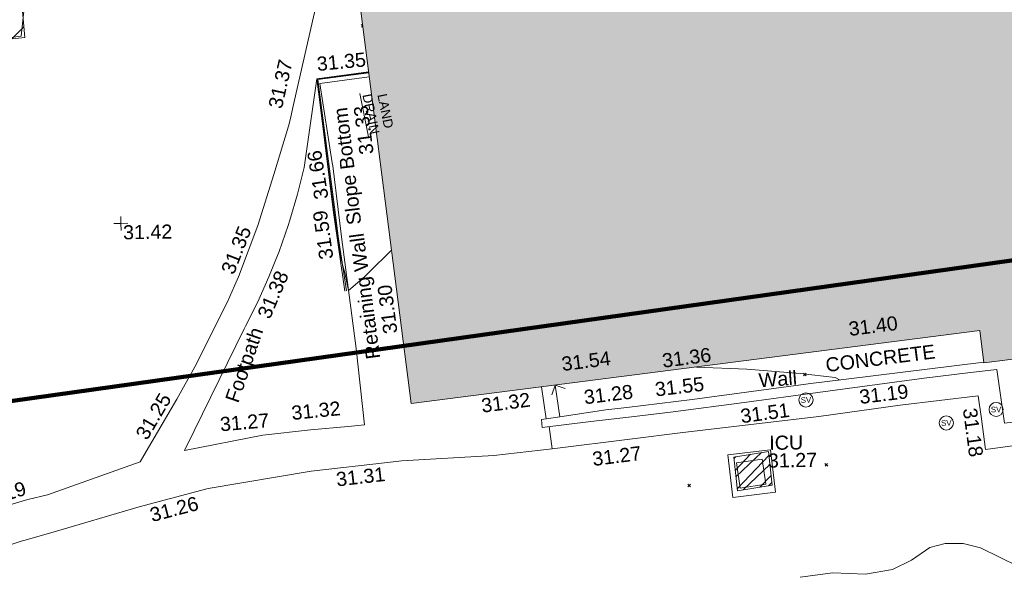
# Model space of a CAD drawing. Header units: millimetres. Extents: x -287732 to 520720, y -88450 to 287754.
# Tile 291 of 383: x 183318 to 209520, y 108528 to 123265. Entities that reach past the tile are written whole.
import ezdxf

# ---------------------------------------------------------------- set-up
doc = ezdxf.new("R2010")
doc.units = ezdxf.units.MM
for name, pattern in [('IMPORT-HIDDEN2 _3_', [4762.5, 3175, -1587.5]), ('IMPORT-UG_DRAINAGE_UNIDENTIFIED_QLB2 _2_', [2700, 1500, -300.0000000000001, 0, -250, 150, -300.0000000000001, 0, -200]), ('IMPORT-UG_ELEC_STREET LIGHTING_QLB2 _2_', [2700, 1500, -300.0000000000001, 0, -250, 150, -300.0000000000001, 0, -200])]:
    doc.linetypes.add(name, pattern=pattern)
for name, color, linetype, lineweight, true_color in [('00_TOPO_SERV_STOP_VALVE', 7, 'Continuous', 9, 0x666666), ('00_UAV_BUILDING_OUTLINE', 5, 'Continuous', 9, 0x0000ff), ('00_UAV_CONCRETE', 9, 'Continuous', 9, 0x808080), ('00_UAV_FENCE', 7, 'Continuous', 9, 0x264c2f), ('00_UAV_FOOTPATH', 7, 'Continuous', 9, 0xa50000), ('00_UAV_LEVEL_SPOT', 7, 'Continuous', 9, 0x666666), ('00_UAV_SERV_IC', 5, 'Continuous', 9, 0x0000ff), ('00_UAV_SLOPE_BOTTOM', 30, 'Continuous', 9, 0xff7f00), ('00_UAV_STEPS', 7, 'Continuous', 9, 0x666666), ('00_UAV_TREE_LINE', 7, 'Continuous', 9, 0x52a552), ('00_UAV_WALL', 7, 'Continuous', 9, 0x7c00a5), ('00_UAV_WALL_RETAINING', 7, 'Continuous', 9, 0x7c00a5), ('01_DTM_CONTOUR_MNR', 7, 'Continuous', 9, 0xa5a552), ('12333-PUM-2D-U-0001-C01 - Rev2_REVIT IMPORT_dwg', 7, 'Continuous', 9, 0x767676), ('A_RHA_Line', 7, 'Continuous', 9, 0x00a600), ('PUM-CHAMBER EXTENTS', 6, 'IMPORT-HIDDEN2 _3_', 9, 0xff00ff), ('PUM-UNABLE TO SURVEY', 190, 'Continuous', 9, 0x7f00ff), ('PUM-UNIDENTIFIED-QLB2', 150, 'IMPORT-UG_DRAINAGE_UNIDENTIFIED_QLB2 _2_', 9, 0x007fff)]:
    doc.layers.add(name, color=color, linetype=linetype, lineweight=lineweight, true_color=true_color)
for name, color, linetype, lineweight in [('00_UAV_SURVEY_TEXT', 7, 'Continuous', 9), ('A_RHA_Detail', 7, 'Continuous', 9), ('GEN-TEXT', 7, 'Continuous', 9)]:
    doc.layers.add(name, color=color, linetype=linetype, lineweight=lineweight)
doc.styles.add('Arial_1', font='arial.ttf', dxfattribs={"height": 250})
doc.styles.add('Swis721 Lt BT', font='swissl.ttf', dxfattribs={"height": 399.9999999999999})
doc.styles.add('Swis721 Lt BT_2', font='swissl.ttf', dxfattribs={"height": 375})

# ---------------------------------------------------------------- blocks, each defined once
blk = doc.blocks.new('12333-PUM-2D-U-0001-C01 - Rev2_REVIT IMPORT_dwg_MSL_Sluice_Valve_SYM-2077246-Site Location Plan Proposed')
at = {"layer": '00_TOPO_SERV_STOP_VALVE', "color": 254, "true_color": 0xcccccc}
blk.add_circle((0, 0), 500.0000000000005, dxfattribs=at)
at = {"layer": '00_TOPO_SERV_STOP_VALVE', "insert": (0, 198.9876086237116), "char_height": 399.9999999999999, "width": 785.1100955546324, "attachment_point": 2, "line_spacing_factor": 1.005061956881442, "style": 'Swis721 Lt BT'}
blk.add_mtext('SV', dxfattribs=at)
blk = doc.blocks.new('12333-PUM-2D-U-0001-C01 - Rev2_REVIT IMPORT_dwg_MSL_Node_Linework_1-V54-Site Location Plan Proposed')
at = {"layer": '00_UAV_STEPS', "color": 254, "true_color": 0xcccccc, "flags": 128}
blk.add_lwpolyline([(704.8438894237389, -256.5421955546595), (0, 0), (-256.5421955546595, -704.8438894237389)], dxfattribs=at)
blk = doc.blocks.new('12333-PUM-2D-U-0001-C01 - Rev2_REVIT IMPORT_dwg_UAV-2077255-Site Location Plan Proposed')
at = {"layer": '00_UAV_LEVEL_SPOT', "color": 254, "true_color": 0xcccccc, "flags": 128}
for points in [[(0, -500.0000000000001), (0, 0), (-500.0000000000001, 0)], [(500.0000000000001, 0), (0, 0), (0, 500.0000000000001)]]:
    blk.add_lwpolyline(points, dxfattribs=at)
blk = doc.blocks.new('12333-PUM-2D-U-0001-C01 - Rev2_REVIT IMPORT_dwg_MGS62954_T2_Galway_ITM_3d_Rev1-2077680-Site Location Plan Proposed')
at = {"layer": '00_UAV_CONCRETE', "color": 254, "true_color": 0xcccccc, "flags": 128}
for points in [[(534120767.858876, 725669987.8830876), (534121240.6985, 725667109.9365001), (534121465.4507757, 725665038.8321953), (534121519.6985, 725664538.9365002), (534119048.6985, 725664313.9365001), (534117047.5449939, 725664070.7991518), (534116192.6985, 725663966.9365002), (534112900.6985, 725663583.9365001), (534112804.5980598, 725664401.9342959), (534112732.6985001, 725665013.9365001), (534110645.6985, 725664797.9365001), (534108480.5900001, 725664540.9945)], [(534108480.5900001, 725664540.9945), (534104786.59, 725664170.9945002), (534103506.9597588, 725664030.423662), (534101372.1600716, 725663795.9101505)]]:
    blk.add_lwpolyline(points, dxfattribs=at)
blk.add_lwpolyline([(534106039.6985, 725663556.9365), (534107178.6985, 725663673.9365), (534107295.0158881, 725662541.5817565), (534106156.015888, 725662424.5817566)], close=True, dxfattribs=at)
at = {"layer": '00_UAV_FENCE', "color": 254, "true_color": 0xcccccc, "flags": 128}
for points in [[(534103927.8740001, 725684823.1450002), (534100482.874, 725684637.1450002), (534098958.6718799, 725684355.8735658), (534094998.8740001, 725683625.1450002), (534094044.7019209, 725683432.9441423), (534089691.874, 725682556.1450002), (534089143.3217632, 725682445.8489099), (534086881.874, 725681991.1450001), (534087594.2422836, 725679397.2431676), (534087851.8740001, 725678459.1450001), (534087428.874, 725675030.1450001), (534086861.7802981, 725674972.0155913)], [(534096202.9114999, 725666558.0795001), (534095863.9115, 725669537.0795), (534095660.9114999, 725671434.0795), (534095649.5509405, 725671516.024519), (534095355.9115001, 725673634.0795), (534096673.9365105, 725673788.4866518)]]:
    blk.add_lwpolyline(points, dxfattribs=at)
at = {"layer": '00_UAV_FOOTPATH', "color": 254, "true_color": 0xcccccc}
blk.add_line((534095278.4039112, 725673757.801265), (534096659.5740325, 725673918.1851776), dxfattribs=at)
at = {"layer": '00_UAV_FOOTPATH', "color": 254, "true_color": 0xcccccc, "flags": 128}
for points in [[(534086600.538703, 725662481.9281498), (534087394.8722914, 725662693.4504845), (534087915.9114999, 725662813.0795), (534090398.9114999, 725663647.0795), (534090565.3954781, 725663918.9144188), (534091406.7971022, 725665292.7543793), (534091896.9115, 725666153.0795001), (534092798.5427134, 725667859.2859209), (534092993.8881735, 725668284.1409107), (534093105.7524952, 725668527.4335636), (534093638.9314016, 725669876.9373418), (534094093.7153698, 725671231.8662322), (534094503.8164058, 725672508.8199693), (534094558.9114999, 725672710.0795001), (534094630.8545801, 725673003.4709997), (534095393.8740001, 725676115.1450002)], [(534095278.4039112, 725673757.801265), (534094901.9114999, 725671402.0795001), (534094712.8522214, 725670698.864267), (534094494.5111824, 725670004.1828538), (534094446.9115, 725669865.0795001), (534094193.8884539, 725669182.2658994), (534094084.9451817, 725668922.2451016), (534093912.4940861, 725668510.646748), (534093603.2220581, 725667851.4002935), (534093266.6149378, 725667205.6830785), (534093229.9114999, 725667139.0795001), (534091854.831687, 725664449.978771), (534091585.9114999, 725663924.0795001), (534093673.9115, 725664297.0795), (534094950.9115, 725664414.0795001), (534095952.2358031, 725664490.675935), (534096388.9114999, 725664524.0795), (534096202.9114999, 725666558.0795001)], [(534101301.9381893, 725664393.8166804), (534101372.1600716, 725663795.9101505), (534099812.9114999, 725663648.0795), (534097357.9114999, 725663552.0795), (534096985.2326614, 725663516.0063151), (534094946.5555001, 725663318.674), (534092198.5555, 725662900.6740001), (534092031.5345508, 725662860.0936937), (534090350.5555, 725662451.674), (534087987.5555, 725661797.6740001), (534087265.7226089, 725661607.1813766), (534087198.0406424, 725661586.2518075), (534086552.499891, 725661386.6286231)]]:
    blk.add_lwpolyline(points, dxfattribs=at)
at = {"layer": '00_UAV_SERV_IC', "color": 254, "true_color": 0xcccccc, "flags": 128}
blk.add_lwpolyline([(534106953.6985, 725663429.9365001), (534107040.6985, 725662758.9365002), (534106353.7545251, 725662669.8692485), (534106266.7545252, 725663340.8692486)], close=True, dxfattribs=at)
at = {"layer": '00_UAV_SLOPE_BOTTOM', "color": 254, "true_color": 0xcccccc, "flags": 128}
blk.add_lwpolyline([(534095923.1211047, 725668096.7712463), (534095658.692794, 725670188.3231393), (534095352.5491985, 725673061.8566995), (534095278.4039112, 725673757.801265)], dxfattribs=at)
at = {"layer": '00_UAV_STEPS', "color": 254, "true_color": 0xcccccc, "flags": 128}
blk.add_lwpolyline([(534101482.7415913, 725665497.6623904), (534101585.6441417, 725664649.1416359), (534101221.389595, 725664601.9156104), (534101117.4906825, 725665457.215454)], dxfattribs=at)
at = {"layer": '00_UAV_TREE_LINE', "color": 254, "true_color": 0xcccccc, "flags": 128}
blk.add_lwpolyline([(534114221.6985001, 725660197.9365003), (534112718.6985, 725660964.9365003), (534112264.6985001, 725661089.9365003), (534111782.6985001, 725661096.9365001), (534111367.6985002, 725660997.9365002), (534110876.6985001, 725660665.9365003), (534110372.6985001, 725660426.9365002), (534109648.6985002, 725660317.9365003), (534108775.6985, 725660365.9365003), (534107910.6985001, 725660265.9365002)], dxfattribs=at)
at = {"layer": '00_UAV_WALL', "color": 254, "true_color": 0xcccccc}
blk.add_line((534108500.5900001, 725665442.9944999), (534112893.882633, 725665902.5004872), dxfattribs=at)
at = {"layer": '00_UAV_WALL', "color": 254, "true_color": 0xcccccc, "flags": 128}
for points in [[(534120623.0830001, 725665578.0510001), (534120670.0830001, 725665029.0510001), (534118872.0830001, 725664854.0510001), (534116245.6849055, 725664563.6363298), (534115969.083, 725664533.0510001), (534113418.6985002, 725664273.9365002), (534113240.6985, 725665708.9365001), (534112532.5482023, 725665635.2392513), (534111299.6985, 725665506.9365001), (534108465.5900001, 725665177.9944999)], [(534108465.5900001, 725665177.9944999), (534106501.59, 725664943.9944999), (534104609.5900001, 725664732.9945), (534103497.2071908, 725664618.3731213), (534102406.59, 725664505.9944999), (534101116.59, 725664374.9944999), (534101098.5900001, 725664585.9945), (534101221.389595, 725664601.9156103), (534101585.6441417, 725664649.1416358), (534102818.5900001, 725664808.9945), (534103378.2477411, 725664866.8314704), (534105121.59, 725665046.9945), (534108346.5830648, 725665424.9457443), (534108500.5900001, 725665442.9945)]]:
    blk.add_lwpolyline(points, dxfattribs=at)
at = {"layer": '00_UAV_WALL_RETAINING', "color": 254, "true_color": 0xcccccc, "flags": 128}
blk.add_lwpolyline([(534096662.5324252, 725673891.4697917), (534095303.7110001, 725673740.103), (534095708.8972948, 725670130.4965833), (534095773.711, 725669553.1030003), (534095972.711, 725668098.1030002)], dxfattribs=at)
at = {"layer": '01_DTM_CONTOUR_MNR', "color": 254, "true_color": 0xcccccc, "flags": 128}
for points in [[(534097185.8433927, 725669165.7767746), (534096562.3424185, 725668570.9025285), (534096454.2608832, 725668469.5921983), (534096020.0000001, 725668110), (534095932.9232456, 725668585.3684212), (534095870.0000001, 725668830.0000001), (534095818.1875, 725669084.1875002), (534095718.7599956, 725669848.1236627), (534095507.943981, 725671689.4412993), (534095295.3125, 725673744.6875002), (534095998.7586208, 725673832.4827589), (534096661.2235546, 725673903.2893801)], [(534105250, 725665910.0000001), (534106585.2660309, 725665826.155769), (534108000.1754386, 725665689.9122808), (534108930.4476972, 725665571.1363916), (534109049.3443097, 725665500.390151)]]:
    blk.add_lwpolyline(points, dxfattribs=at)
at = {"xscale": 0.375, "yscale": 0.375, "zscale": 0.375}
for name, p in [('12333-PUM-2D-U-0001-C01 - Rev2_REVIT IMPORT_dwg_UAV-2077255-Site Location Plan Proposed', (534090000.0000001, 725670000.0000001)), ('12333-PUM-2D-U-0001-C01 - Rev2_REVIT IMPORT_dwg_MSL_Node_Linework_1-V54-Site Location Plan Proposed', (534101482.7415913, 725665497.6623902)), ('12333-PUM-2D-U-0001-C01 - Rev2_REVIT IMPORT_dwg_MSL_Sluice_Valve_SYM-2077246-Site Location Plan Proposed', (534108144.6985, 725664982.9365001)), ('12333-PUM-2D-U-0001-C01 - Rev2_REVIT IMPORT_dwg_MSL_Sluice_Valve_SYM-2077246-Site Location Plan Proposed', (534113199.59, 725664642.9944999)), ('12333-PUM-2D-U-0001-C01 - Rev2_REVIT IMPORT_dwg_MSL_Sluice_Valve_SYM-2077246-Site Location Plan Proposed', (534111868.6985, 725664305.9365002))]:
    blk.add_blockref(name, p, dxfattribs=at)
at = {"layer": '00_UAV_BUILDING_OUTLINE', "color": 251, "true_color": 0x666666, "char_height": 375, "width": 1495.902363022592, "attachment_point": 1, "line_spacing_factor": 1.005061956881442, "style": 'Swis721 Lt BT_2'}
for s, insert, rotation in [('31.33', (534096386.1867697, 725671699.9442543), 96.31904004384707), ('31.30', (534096936.5002449, 725666917.9937568), 96.31904005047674), ('31.40', (534109294.0357784, 725667037.5148299), 6.319040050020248), ('31.36', (534104316.3559518, 725666279.5437722), 6.319040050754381), ('31.32', (534099483.3257042, 725665166.6920004), 6.319040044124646)]:
    blk.add_mtext(s, dxfattribs=dict(at, insert=insert, rotation=rotation))
at = {"layer": '00_UAV_CONCRETE', "color": 251, "true_color": 0x666666, "char_height": 375, "width": 1495.902363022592, "attachment_point": 1, "line_spacing_factor": 1.005061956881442, "style": 'Swis721 Lt BT_2'}
for s, insert, rotation in [('31.18', (534112686.2652231, 725664714.533736), 276.68800161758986), ('31.27', (534102412.9511521, 725663695.0059327), 6.268959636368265)]:
    blk.add_mtext(s, dxfattribs=dict(at, insert=insert, rotation=rotation))
at = {"layer": '00_UAV_FENCE', "color": 251, "true_color": 0x666666, "insert": (534095164.6242737, 725670524.8746533), "char_height": 375, "width": 1495.902363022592, "attachment_point": 1, "rotation": 97.89296740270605, "line_spacing_factor": 1.005061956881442, "style": 'Swis721 Lt BT_2'}
blk.add_mtext('31.66', dxfattribs=at)
at = {"layer": '00_UAV_FOOTPATH', "color": 251, "true_color": 0x666666, "char_height": 375, "attachment_point": 1, "line_spacing_factor": 1.005061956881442, "style": 'Swis721 Lt BT_2'}
for s, insert, width, rotation in [('31.37', (534093969.7873473, 725673044.9152853), 1495.902363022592, 76.22224767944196), ('31.35', (534092631.2763493, 725668703.980201), 1495.902363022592, 67.60229928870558), ('31.38', (534093574.3606333, 725667511.6708105), 1495.902363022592, 65.93855583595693), ('Footpath', (534092683.0404301, 725665273.1682009), 2436.183848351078, 69.9832990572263), ('31.25', (534090273.6454436, 725664390.7557926), 1495.902363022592, 58.514815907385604), ('31.32', (534094433.7163756, 725665062.4548553), 1495.902363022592, 4.695809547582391), ('31.27', (534092529.722059, 725664793.8407031), 1495.902363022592, 3.915803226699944), ('31.31', (534095589.6174438, 725663271.5151628), 1495.902363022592, 5.52868109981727), ('31.19', (534086025.6608871, 725662818.2011244), 1495.902363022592, 16.603145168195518), ('31.26', (534090601.501744, 725662400.058581), 1495.902363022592, 13.656274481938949)]:
    blk.add_mtext(s, dxfattribs=dict(at, insert=insert, width=width, rotation=rotation))
at = {"layer": '00_UAV_LEVEL_SPOT', "insert": (534090051.8765643, 725669949.1441548), "char_height": 375, "width": 1495.902363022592, "attachment_point": 1, "line_spacing_factor": 1.005061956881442, "style": 'Swis721 Lt BT_2'}
blk.add_mtext('31.42', dxfattribs=at)
at = {"layer": '00_UAV_SERV_IC', "color": 251, "true_color": 0x666666, "char_height": 375, "attachment_point": 1, "line_spacing_factor": 1.005061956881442, "style": 'Swis721 Lt BT_2'}
for s, insert, width in [('ICU', (534107147.9553193, 725664044.8375195), 1021.012723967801), ('31.27', (534107103.1271688, 725663574.4585186), 1495.902363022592)]:
    blk.add_mtext(s, dxfattribs=dict(at, insert=insert, width=width))
at = {"layer": '00_UAV_SLOPE_BOTTOM', "color": 251, "true_color": 0x666666, "char_height": 375, "attachment_point": 1, "line_spacing_factor": 1.005061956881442, "style": 'Swis721 Lt BT_2'}
for s, insert, width, rotation in [('31.35', (534095270.3794178, 725674337.8358129), 1495.902363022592, 4.56475375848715), ('Slope Bottom', (534096024.9739106, 725669835.1364589), 3685.143599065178, 95.95050456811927)]:
    blk.add_mtext(s, dxfattribs=dict(at, insert=insert, width=width, rotation=rotation))
at = {"layer": '00_UAV_STEPS', "insert": (534101639.3602783, 725666239.5162345), "char_height": 375, "width": 1495.902363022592, "attachment_point": 1, "rotation": 5.991716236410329, "line_spacing_factor": 1.005061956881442, "style": 'Swis721 Lt BT_2'}
blk.add_mtext('31.54', dxfattribs=at)
at = {"layer": '00_UAV_SURVEY_TEXT', "color": 251, "true_color": 0x666666, "insert": (534108663.3176188, 725666088.0661628), "char_height": 375, "width": 3286.236302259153, "attachment_point": 1, "rotation": 6.183716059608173, "line_spacing_factor": 1.005061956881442, "style": 'Swis721 Lt BT_2'}
blk.add_mtext('CONCRETE', dxfattribs=at)
at = {"layer": '00_UAV_WALL', "color": 251, "true_color": 0x666666, "char_height": 375, "attachment_point": 1, "line_spacing_factor": 1.005061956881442, "style": 'Swis721 Lt BT_2'}
for s, insert, width, rotation in [('Wall', (534106886.632672, 725665711.5575011), 1130.237340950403, 3.3037679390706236), ('31.55', (534104114.9680312, 725665517.7182219), 1495.902363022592, 5.900199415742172), ('31.28', (534102219.2408227, 725665343.6582069), 1495.902363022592, 5.883069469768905), ('31.19', (534109547.6274301, 725665223.0093619), 1495.902363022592, 5.941387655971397), ('31.51', (534106375.077953, 725664766.477739), 1495.902363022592, 6.53672050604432)]:
    blk.add_mtext(s, dxfattribs=dict(at, insert=insert, width=width, rotation=rotation))
at = {"layer": '00_UAV_WALL_RETAINING', "color": 251, "true_color": 0x666666, "char_height": 375, "attachment_point": 1, "line_spacing_factor": 1.005061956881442, "style": 'Swis721 Lt BT_2'}
for s, insert, width, rotation in [('31.59', (534095266.5545195, 725668925.7443806), 1495.902363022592, 96.98228833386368), ('Retaining Wall', (534096465.1467407, 725666249.4194351), 3832.359387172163, 96.6124995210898)]:
    blk.add_mtext(s, dxfattribs=dict(at, insert=insert, width=width, rotation=rotation))
blk = doc.blocks.new('12333-PUM-2D-U-0001-C01 - Rev2_REVIT IMPORT_dwg-1620468-Site Location Plan Proposed')
at = {"layer": 'PUM-CHAMBER EXTENTS', "true_color": 0xfff4d4}
h = blk.add_hatch(dxfattribs=at)
h.set_pattern_fill('FP_14', style=0, pattern_type=2)
h.set_pattern_definition([(45, (-533641079.65, -725615854.3560001), (-618.7184335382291, 618.7184335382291), [])])
h.paths.add_polyline_path([(403919.3501528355, 57112.64382128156), (422583.3501528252, 59059.64382132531), (425379.3501529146, 57266.64382137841), (446445.3501529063, 59135.64382132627), (445962.3501528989, 65972.64382138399), (472441.3501528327, 70954.64382134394), (475862.3501529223, 83851.64382134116), (472404.350152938, 114549.6438213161), (470529.3501529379, 123488.6438213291), (451569.3501528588, 121705.6438213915), (448766.3501529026, 118521.6438213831), (443614.3501529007, 118196.6438213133), (441393.3501528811, 120608.6438213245), (437801.3501529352, 120123.6438213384), (427379.3501529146, 117955.6438213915), (414454.3501528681, 116426.6438212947), (403467.3501529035, 115261.6438213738), (398244.3501529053, 114380.6438213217), (392331.3501528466, 110751.6438213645), (389433.3501529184, 106835.6438212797), (388966.3501528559, 103227.6438213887), (391008.3501528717, 96414.64382130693), (397227.3501529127, 88458.64382130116), (396038.3501528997, 85269.64382128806), (397110.6486418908, 81772.81873260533), (398121.3501528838, 78636.6438213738), (399845.3501529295, 78913.64382137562), (400589.3501528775, 74987.64382128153), (403820.5567114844, 57642.95396067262)])
at = {"layer": 'PUM-CHAMBER EXTENTS', "true_color": 0xffaaff}
h = blk.add_hatch(dxfattribs=at)
h.set_pattern_fill('FP_3', color=211, style=0, pattern_type=2)
h.set_pattern_definition([(45, (-533641079.65, -725615854.3560001), (-265.1650429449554, 265.1650429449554), []), (45, (-533640902.873, -725615854.3560001), (-265.1650429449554, 265.1650429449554), [])])
h.paths.add_polyline_path([(465205.3501529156, 46743.64382133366), (466129.3501529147, 46876.64382136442), (466040.3501528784, 47776.64382138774), (465116.3501528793, 47643.64382135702)])
at = {"layer": 'GEN-TEXT', "color": 253, "true_color": 0xaaaaaa}
for p, q in [((455444.2840545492, 59288.70991968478), (455407.9948138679, 59324.99916036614)), ((455407.9948138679, 59254.28848224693), (455444.0978398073, 59290.3915081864)), ((467013.9948137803, 49773.28848221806), (467084.7054918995, 49843.99916033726)), ((467084.7054918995, 49773.28848221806), (467013.9948137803, 49843.99916033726)), ((467541.9948138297, 47359.28848222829), (467612.7054919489, 47429.99916034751)), ((467612.7054919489, 47359.28848222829), (467541.9948138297, 47429.99916034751)), ((463878.994813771, 46873.28848231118), (463949.7054918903, 46943.9991604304)), ((463949.7054918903, 46873.28848231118), (463878.994813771, 46943.9991604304))]:
    blk.add_line(p, q, dxfattribs=at)
at = {"layer": 'PUM-CHAMBER EXTENTS', "color": 211, "linetype": 'Continuous', "true_color": 0xffaaff, "flags": 128}
blk.add_lwpolyline([(465205.3501529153, 46743.64382133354), (466129.3501529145, 46876.64382136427), (466040.3501528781, 47776.64382138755), (465116.350152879, 47643.64382135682)], close=True, dxfattribs=at)
at = {"layer": 'PUM-UNABLE TO SURVEY', "color": 7, "true_color": 0xfff4d4, "flags": 128}
blk.add_lwpolyline([(472441.3501528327, 70954.64382134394), (445962.3501528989, 65972.64382138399), (446445.3501529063, 59135.64382132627), (425379.3501529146, 57266.64382137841), (422583.3501528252, 59059.64382132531), (403919.3501528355, 57112.64382128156), (400589.3501528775, 74987.6438212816), (400192.1137844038, 77083.81315296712)], dxfattribs=at)
at = {"layer": 'PUM-UNIDENTIFIED-QLB2', "color": 141, "true_color": 0xaad4ff}
blk.add_line((455550.3501528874, 56331.64382132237), (455335.3501529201, 57490.64382130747), dxfattribs=at)
blk.add_blockref('12333-PUM-2D-U-0001-C01 - Rev2_REVIT IMPORT_dwg_MGS62954_T2_Galway_ITM_3d_Rev1-2077680-Site Location Plan Proposed', (-533641079.6498471, -725615854.3561786))
at = {"layer": 'PUM-UNIDENTIFIED-QLB2', "insert": (456134.1468232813, 57037.72418796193), "char_height": 250, "width": 1294.698577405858, "attachment_point": 2, "rotation": 280.5091783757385, "line_spacing_factor": 0.9417779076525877, "style": 'Arial_1'}
blk.add_mtext('LAND\\PDRAIN', dxfattribs=at)

msp = doc.modelspace()

# ---------------------------------------------------------------- hatches: boundary and pattern name
at = {"layer": 'A_RHA_Detail', "true_color": 0xc0c0c0}
h = msp.add_hatch(color=9, dxfattribs=at)
h.paths.add_polyline_path([(-80880.60083809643, -68502.79057078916), (-80400.865924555, -68483.41509113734), (-80400.865924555, -62984.64684185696), (-24474.85765177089, -63009.32043784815), (-24456.14471271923, -50840.30023858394), (-36622.55041039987, -50831.65104353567), (-36622.55041039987, -44228.57792613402), (-50959.0526582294, -44218.38599194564), (-50959.0526582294, -42573.78171514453), (-54563.9325804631, -42571.21897729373), (-54565.69773352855, -45054.17447474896), (-92408.82109321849, -45027.27149621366), (-92411.78875845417, -49201.74309222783), (-100061.9988811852, -49201.74309222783), (-100052.2214449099, -64852.82557838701), (-86120.90825229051, -64852.82557838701), (-86092.1662649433, -62957.90041523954), (-84861.10047608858, -62957.90041523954), (-84854.79052929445, -68240.109737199), (-80870.60226892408, -68240.10973722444)])
h.paths.add_polyline_path([(-137238.9269902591, -68461.9384092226), (-132719.7426408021, -68433.0633692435), (-132847.0731201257, -62850.04282283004), (-130454.6837966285, -62916.63108078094), (-130498.2830220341, -61355.85393642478), (-117581.136331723, -61423.42893438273), (-117492.3908565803, -49183.91309190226), (-125136.5200282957, -49178.47881952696), (-125133.572703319, -45032.61887136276), (-163007.1824077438, -45005.6942194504), (-163007.1824076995, -44090.2963411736), (-163123.8521269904, -44090.21339942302), (-163122.6389897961, -42383.75184302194), (-166563.8543419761, -42383.75184298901), (-166565.034908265, -44044.39824208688), (-193158.4656786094, -44025.49275805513), (-193195.152889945, -62863.65652504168), (-137269.7106414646, -62916.63108078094), (-137254.3708868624, -65679.90523788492)])
h.paths.add_polyline_path([(120310.9497607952, -32334.28230164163), (120312.4652266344, -31610.73011961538), (133451.2244789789, -31638.24899384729), (133469.2230092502, -19717.98315780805), (121295.7536929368, -19692.48606430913), (121319.8434528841, -8190.941560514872), (112277.0825930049, -8172.001674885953), (112263.1770823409, -14811.1234547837), (78285.85310969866, -14739.95861438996), (78292.82277619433, -8167.077575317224), (75241.99098605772, -8160.673431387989), (69355.76844233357, -8152.931592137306), (69353.6659720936, -9156.74635762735), (68372.60878945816, -9154.691552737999), (68372.60878945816, -13705.52853215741), (69333.7233474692, -13707.54156770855), (69325.07112547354, -16249.53369228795), (66623.4489111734, -16249.53369228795), (66619.79243935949, -17995.29925530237), (65989.07757494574, -17995.2992552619), (65985.44262772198, -19730.78799483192), (57152.23993377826, -19712.28702421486), (57127.42535098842, -31559.89463417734), (70277.87165424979, -31587.43801817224), (70277.87165431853, -32271.7414715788), (78263.96947909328, -32285.12944888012), (78266.62661740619, -31019.79372153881), (112335.8856506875, -31091.15111860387), (112335.8856506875, -32317.57330553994), (119781.4233959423, -32333.17321913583)])
h.paths.add_polyline_path([(7503.717409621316, -1791.439263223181), (15482.43097392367, -674.0213231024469), (15484.0826588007, 148.1327206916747), (56188.28042539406, 205.5276654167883), (56155.84326007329, 14338.3166313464), (18016.62665935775, 14236.48149539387), (17967.9025208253, 34313.18372071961), (21727.10644863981, 34324.0692624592), (21708.90974962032, 40608.10218321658), (18009.66447159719, 40608.10218321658), (17995.54603706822, 45483.75063442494), (9770.084204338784, 45420.6329473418), (3966.213879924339, 45446.76585222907), (3984.771235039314, 14176.56786832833), (1023.062455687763, 14176.56786837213), (-276.5134647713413, 14190.52623461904), (-231.6790044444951, 5968.135265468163), (-226.4491536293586, 193.7444677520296), (553.0869992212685, 183.4716499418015), (7477.609307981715, 143.2867586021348), (7488.638446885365, -674.0213231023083)])
h.paths.add_polyline_path([(77755.59663317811, 53.47451145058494), (77729.51881611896, 1699.844979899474), (94464.47132486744, 1659.976083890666), (94606.37913471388, 17991.390236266), (88810.4190114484, 18015.03260816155), (88799.89418497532, 14436.74271609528), (69413.88950349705, 14457.8773889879), (69377.35724448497, 99.62816357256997), (75241.99098605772, 67.32134432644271)])
h.paths.add_polyline_path([(61252.12079701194, 46453.95617366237), (105774.7348988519, 46472.68783506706), (105768.2642198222, 61852.61234306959), (92285.13876309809, 61852.61234306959), (92308.59670399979, 65784.30757140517), (96107.4668000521, 65767.60445243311), (96059.68081117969, 75209.20847378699), (101084.8427276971, 75071.88872764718), (104988.0046543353, 74765.36560406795), (108403.6894220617, 74363.8408943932), (112009.2703903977, 73787.25420861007), (115645.3524815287, 73049.69667206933), (116890.8108051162, 72761.69136252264), (120208.9929833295, 71893.18353872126), (120865.241739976, 71703.68484519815), (124135.6329506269, 70669.67317906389), (127435.6253142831, 69480.50055823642), (127820.4368670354, 69394.93141813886), (128274.3081769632, 69331.69585753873), (128731.8791144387, 69306.66104516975), (129189.9401488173, 69320.00258290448), (129645.2782985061, 69371.62688826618), (130094.6997111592, 69461.17185603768), (130535.0520071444, 69588.00939074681), (130963.246434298, 69751.24981927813), (131376.2795165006, 69949.74812590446), (131771.2541232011, 70182.11198903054), (132162.5575600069, 70460.5404660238), (132496.0921583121, 70741.69081113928), (132820.871367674, 71064.98072578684), (133117.4593294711, 71414.31364272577), (133383.77568926, 71787.23923950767), (133616.5473239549, 72178.5372844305), (133817.1647262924, 72590.54524898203), (133982.6025969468, 73017.89547513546), (134111.7005086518, 73457.59040801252), (134203.5529320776, 73906.54590458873), (134257.5155883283, 74361.61286216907), (134272.5462649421, 74819.5993153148), (134250.5259875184, 75277.29281745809), (134189.6227572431, 75731.48297747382), (134090.9274700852, 76178.98397757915), (133955.1324028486, 76616.65691993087), (133783.1900598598, 77041.43184345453), (133576.3064937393, 77450.32925647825), (133335.932843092, 77840.48103920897), (133063.7551572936, 78209.15055532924), (132761.6825665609, 78553.75185442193), (132431.8338935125, 78871.8678050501), (132076.5227905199, 79161.26705197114), (131698.2415080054, 79419.91966861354), (131299.6434187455, 79646.01139197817), (131093.5942456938, 79746.34209763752), (132146.0467355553, 83110.22226145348), (122787.7632953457, 86282.54285518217), (121604.3555412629, 82800.3591886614), (117095.9864227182, 83870.84033785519), (116841.9598400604, 83526.35449572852), (116120.5435466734, 91221.93611972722), (110237.7341284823, 91274.27491021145), (110194.3680786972, 90435.39030214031), (104988.0046543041, 90486.49901390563), (104973.2761846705, 94309.82427956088), (103746.1314668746, 94309.8242795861), (103839.9937121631, 122852.1474271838), (96365.09202306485, 122931.9599470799), (96350.3400238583, 123952.4168585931), (104555.5505249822, 123902.1925226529), (104607.3234458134, 120248.5396156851), (125502.5015002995, 120134.1933400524), (125662.0200253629, 137657.3796882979), (114479.5865733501, 137699.2256881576), (114382.306264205, 129149.9458158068), (104644.159003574, 129187.9975073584), (104577.9931702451, 126217.3903144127), (101184.4926406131, 126159.1566967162), (101264.6166812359, 135959.2655565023), (89967.23178808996, 135988.8856164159), (89927.63362986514, 125823.6463181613), (93630.53562302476, 125840.7948842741), (93580.65688892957, 122931.9599470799), (88697.38835376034, 122904.7310126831), (88679.3898954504, 95739.09143775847), (86378.25848996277, 95739.09143775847), (86378.18187189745, 96178.1008337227), (83279.50743284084, 96200.92083327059), (83273.62493422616, 95735.74732133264), (70169.67509619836, 95733.22421950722), (70166.26842742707, 96272.07409347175), (66674.99731294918, 96257.14073655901), (66654.74538556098, 95755.71092136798), (65784.77231079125, 95755.71092136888), (65887.65094984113, 117470.630565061), (53473.3427162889, 117487.9046429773), (53434.44066309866, 98570.46349063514), (40649.41626916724, 98570.46349063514), (40610.16711559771, 94406.01479078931), (38853.82372868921, 94410.36303440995), (38848.65589191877, 89463.65332729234), (40612.46601912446, 89518.45976927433), (40665.38257362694, 86257.73741128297), (38372.19584460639, 86305.72309285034), (38369.79374539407, 76901.0507917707), (50937.9512507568, 76944.40198294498), (50922.88567286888, 74598.78180889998), (56484.9061132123, 74588.85093771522), (56484.9061132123, 75194.85181995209), (92465.4037153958, 75233.0258166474), (92645.92783662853, 71766.64845094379), (89810.55521366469, 69362.83965827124), (85313.16173974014, 69360.94750420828), (85313.16173974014, 66907.4050808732), (75210.14498263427, 66903.15451589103), (75210.14498263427, 63815.70944550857), (70819.40014309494, 63815.70999200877), (70819.21601505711, 64253.35708059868), (69456.83415683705, 64253.35708059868), (69455.7195737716, 66901.99623166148), (61303.32856759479, 66898.5668068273), (61304.56054988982, 63970.32021231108), (70500.41048208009, 63970.32021219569), (70500.4088543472, 61852.59006207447), (61245.6438848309, 61848.69637488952), (61252.03558504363, 46656.49344428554)])
h.paths.add_polyline_path([(-17153.16561239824, 48569.32684293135), (-17153.16561224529, 60770.38083685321), (-29362.88357759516, 60774.70428694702), (-29362.88357759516, 67399.20394580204), (-43507.24466814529, 67405.01911303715), (-43488.5313307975, 69093.07334175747), (-45766.41866231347, 69109.32868388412), (-45794.3462003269, 67405.01911303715), (-47272.11273194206, 67404.2124544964), (-47272.44887633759, 66454.91798908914), (-86004.56386332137, 66468.63299519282), (-86006.66970787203, 60521.58362721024), (-92662.87722510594, 60521.58362721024), (-92665.2138765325, 50184.35611932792), (-79752.0168396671, 50179.78309939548), (-79752.016597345, 48591.4932381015), (-17157.7163123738, 48569.32845417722)])
h.paths.add_polyline_path([(-201056.4185878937, 48628.75479108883), (-138377.9751621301, 48634.64535779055), (-138377.9751621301, 50133.28201003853), (-125467.710581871, 50134.49626164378), (-125468.6909603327, 60566.1903686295), (-132186.8595614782, 60565.86652591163), (-132187.4203588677, 66533.0197876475), (-170643.3098734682, 66805.61809689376), (-170643.3098732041, 67738.78475848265), (-200340.0100486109, 67488.93693764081), (-200348.7171487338, 60827.78025104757), (-201057.5650552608, 60827.71357558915), (-201056.6510294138, 51102.04313372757)])
h.paths.add_polyline_path([(-240051.5126725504, 54769.19491160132), (-239444.490259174, 54811.10754483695), (-239186.5396223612, 54841.92927608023), (-238764.8191577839, 54940.98166103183), (-238382.4735933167, 55122.46891388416), (-237990.3402229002, 55354.87497234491), (-237269.2031023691, 55936.21515020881), (-237032.4836384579, 56225.56611516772), (-236793.0039602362, 56569.31473944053), (-236554.5880578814, 57004.26389721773), (-236432.7219585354, 57267.46508908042), (-236300.081527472, 57753.26238983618), (-236250.7285154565, 58017.17885684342), (-236235.6490609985, 58516.21786804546), (-236233.2538429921, 58987.85640053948), (-236213.7029795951, 59823.48083769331), (-236363.8287855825, 59820.86038205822), (-236634.0279869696, 60698.06075827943), (-236391.9547756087, 61432.19726339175), (-236225.4740089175, 61435.10319600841), (-236201.6036569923, 62637.68779596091), (-232563.5271750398, 62639.28734435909), (-232563.5271750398, 63049.03842404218), (-232732.1945866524, 63049.15302218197), (-232860.1521277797, 63457.95890274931), (-232731.606808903, 63914.24862697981), (-232560.8209656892, 63914.24862697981), (-232515.1276847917, 70598.00033009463), (-240628.6947849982, 70598.85496273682), (-240629.7923196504, 72350.98321577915), (-246412.6011212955, 72347.36085933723), (-246412.6011212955, 70616.45923936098), (-254449.5805725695, 70618.60952619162), (-254454.637144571, 70754.06491720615), (-254469.7140363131, 73191.66276250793), (-263883.2532625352, 73267.83063688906), (-263902.4181505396, 68260.74348553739), (-263714.8217520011, 68259.82096572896), (-263552.9672900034, 67819.65434396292), (-263719.0883117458, 67392.2068408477), (-263913.6298699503, 67392.20684284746), (-263956.7001913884, 58633.76423459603), (-260181.1963171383, 58611.22607638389), (-260192.3146983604, 56354.25111579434), (-257184.684388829, 56339.46086021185), (-257213.4419957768, 57092.93866021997), (-257338.5163846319, 57093.27331223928), (-257471.0109294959, 57531.74572308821), (-257338.5163845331, 58062.22513696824), (-257203.4956297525, 58064.06881289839), (-257173.5751889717, 58598.54056692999), (-256478.2273617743, 58575.27357994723), (-256478.2273617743, 58788.51859473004), (-256013.0091299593, 58911.92701534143), (-255397.0786664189, 58780.99767617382), (-255397.0786664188, 58595.982422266), (-243809.885361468, 58585.92793201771), (-243805.3570672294, 58352.04527760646), (-243740.939469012, 57884.52572680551), (-243619.0830608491, 57421.84877545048), (-243424.3877545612, 56943.65915412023), (-243247.1437899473, 56608.24157713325), (-243003.0710579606, 56249.99021479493), (-242732.2093200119, 55932.75703082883), (-242371.7230178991, 55603.12658811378), (-242141.255125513, 55424.88676767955), (-241804.9643037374, 55216.88439822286), (-241529.4640827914, 55077.02869055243), (-241100.6275144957, 54917.18295003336), (-240836.2134980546, 54840.82833176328), (-240453.4486195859, 54788.60784130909), (-240218.9578693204, 54777.28227442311)])
h.paths.add_polyline_path([(40276.69022552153, 59895.36417752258), (40328.62676029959, 69196.9439153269), (36588.99968785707, 69217.8245910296), (36619.46637569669, 74674.25962428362), (32264.36460078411, 74687.02318924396), (32233.48293867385, 69156.26826306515), (11916.69390495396, 69269.70959686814), (11966.66200111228, 78218.75165974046), (29087.509017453, 78123.15526808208), (29143.44567205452, 88141.1370047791), (15719.348796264, 88216.09212953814), (15732.60379610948, 90589.9978889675), (4594.294101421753, 90652.19003489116), (4525.129359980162, 78265.12250449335), (10096.76365553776, 78234.01258731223), (10077.43887221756, 74773.03821910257), (4547.641142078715, 74803.91453678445), (4465.579974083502, 60107.1600234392), (19125.89094760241, 60025.30234268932), (19139.86249374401, 62527.53804644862), (31738.59196305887, 62457.19146404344), (31724.55430858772, 59943.11609815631), (38369.79364225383, 59906.01157293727)])
h.paths.add_polyline_path([(-246083.0241259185, 72334.29150213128), (-246083.0594797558, 72334.30275087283), (-246208.2905500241, 72334.29150213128)])
h.paths.add_polyline_path([(-114575.3004830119, 112178.0758695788), (-114575.3246435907, 112178.0758695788), (-114707.2752166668, 115801.5811617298)])
h.paths.add_polyline_path([(-154699.9178765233, 101760.4080976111), (-114382.050333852, 101776.0542914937), (-114382.050333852, 106926.9360164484), (-113755.641395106, 106927.1792101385), (-113757.5507412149, 111847.2721531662), (-114431.6837526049, 111847.2721531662), (-114431.8097758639, 112178.0758695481), (-114575.3004830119, 112178.0758695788), (-114578.9984943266, 121707.2390833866), (-123056.9849702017, 121707.2390833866), (-123068.8201032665, 156452.7036899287), (-119381.2340625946, 156454.1348067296), (-119381.2340625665, 160165.8597952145), (-115501.031452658, 160167.3662801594), (-115503.3750945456, 166206.5793118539), (-132411.7987151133, 166599.6604729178), (-132411.8243278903, 166665.6603411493), (-135275.0124468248, 166664.5490317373), (-135275.0124468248, 166628.1883101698), (-135911.3205076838, 166628.1944502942), (-135911.3479256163, 166352.1604668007), (-152521.1633846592, 166345.7146753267), (-152518.3680955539, 159142.6836790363), (-150699.3133726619, 159117.9265656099), (-150758.5477087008, 122560.691203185), (-151059.2005266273, 122560.691203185), (-151061.0981347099, 121302.4374932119), (-154138.3148337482, 121372.6012653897), (-154138.3148337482, 121865.1834517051), (-154704.3888425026, 121867.2611370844), (-154688.5451973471, 119352.3937021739), (-154745.5933227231, 119352.3715636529), (-154745.5763474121, 118722.1532660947), (-160794.1544526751, 118748.7442832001), (-160794.1544526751, 119410.5425977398), (-163852.1622693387, 119422.408321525), (-163855.0715294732, 118762.2003111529), (-167568.6765459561, 118778.5256058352), (-166634.6619849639, 124395.1277019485), (-166930.050559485, 124500.0918161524), (-167568.6765459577, 124707.6250903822), (-168028.2173235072, 124841.3808647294), (-168630.5006276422, 124991.3056740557), (-169238.2056069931, 125117.4693074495), (-169850.3952285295, 125219.6772876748), (-170466.1255403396, 125297.7720169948), (-171089.11025998, 125351.8553033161), (-171704.4065937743, 125381.1774255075), (-172325.0479971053, 125386.3595015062), (-172782.2248668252, 125374.5832362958), (-173401.7764235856, 125337.4554476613), (-174109.844898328, 125263.4341236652), (-174634.1213722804, 125190.4100126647), (-175245.0145766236, 125080.719099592), (-176047.1958093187, 124895.7675260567), (-176665.4852587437, 124724.7228134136), (-177045.3001228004, 124609.1129151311), (-177631.5127792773, 124405.2077276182), (-176665.4852586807, 118818.5158794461), (-177558.9402083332, 118822.4435768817), (-177662.2853368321, 125263.4341236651), (-176365.3912351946, 126542.9270807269), (-159462.2970490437, 126319.910391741), (-157057.7396790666, 128609.0850976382), (-157060.6673204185, 136153.1661957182), (-158638.8016610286, 137740.2441626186), (-159352.3735831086, 137740.2441626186), (-161634.4140634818, 140201.1078539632), (-168727.9404945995, 140256.8191146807), (-171035.0401161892, 137942.8847305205), (-174184.1459014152, 137942.8847305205), (-176460.1167434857, 140292.2858551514), (-177341.6856934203, 140292.2858551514), (-177341.7113613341, 140358.4281613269), (-183428.5803825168, 140356.0660244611), (-185921.6385985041, 137917.4639994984), (-185921.6385985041, 131757.3091155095), (-186906.8767412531, 131756.9267733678), (-187725.3914540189, 130809.9989183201), (-187724.058890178, 127376.1828148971), (-186481.0281350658, 126304.5577463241), (-186479.4846754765, 122327.2959175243), (-185176.2828158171, 121059.4673825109), (-180304.1129154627, 121059.4673824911), (-180304.1136492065, 118802.0484409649), (-193555.3706955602, 118802.0484409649), (-193555.368699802, 133117.8341649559), (-192593.6442938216, 133118.2073819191), (-192593.6442938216, 134200.8158367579), (-192224.6284783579, 134200.9592041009), (-192225.5653014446, 136615.0101267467), (-192595.0012460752, 136615.0101267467), (-192595.4357332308, 137734.4745165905), (-193589.2709668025, 137734.4746851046), (-193589.2685988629, 147474.570583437), (-193163.2062206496, 147492.8644732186), (-192765.7252967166, 147531.087133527), (-192359.9383250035, 147589.5931622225), (-192199.8207947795, 147616.5827294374), (-191882.7548926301, 147682.9245600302), (-191568.5380070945, 147761.6632019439), (-191257.654638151, 147852.677242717), (-190828.6072909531, 148002.2045655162), (-190647.7999969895, 148070.9514233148), (-190349.7690789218, 148197.8750094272), (-190056.9509284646, 148336.4013817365), (-189769.797051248, 148486.3169427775), (-189405.3590254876, 148698.0567944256), (-189132.906026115, 148873.2749095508), (-188867.542109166, 149059.0543929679), (-188609.6764469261, 149255.1087866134), (-188354.9814055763, 149465.3525772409), (-188079.6339208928, 149713.879248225), (-187884.9836199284, 149901.8220103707), (-187545.928247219, 150265.8040604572), (-187446.29984479, 150378.3960832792), (-187241.3270201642, 150629.2310214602), (-187046.3599558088, 150887.9197697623), (-186861.6992771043, 151154.0634500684), (-186546.1373636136, 151669.829875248), (-186524.4196769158, 151707.0632450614), (-163675.2898318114, 151669.829875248), (-163687.5843045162, 148134.07679455), (-157303.6541541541, 148136.492106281), (-157303.6541541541, 155759.91501608), (-157557.4317586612, 155765.0384228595), (-157555.9168973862, 166678.0466575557), (-187009.2021991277, 166699.7464767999), (-187013.0952111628, 162054.4009359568), (-188707.17754695, 162044.5925187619), (-188705.9961892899, 155021.5333641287), (-188737.9999316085, 154650.5326604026), (-188799.0133969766, 154283.1866125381), (-188857.2045401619, 154035.4341107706), (-188966.1106131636, 153679.3368924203), (-189102.6200311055, 153332.8820747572), (-189265.8911675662, 152998.2056672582), (-189454.9174011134, 152677.371060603), (-189645.2484685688, 152421.3220123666), (-189916.9563410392, 152104.2450531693), (-190212.7041973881, 151809.4634871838), (-190530.6686598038, 151538.7947471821), (-190868.8893671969, 151293.9075915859), (-191225.281078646, 151076.3118324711), (-191597.6465194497, 150887.3490191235), (-192092.8415776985, 150682.5621956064), (-192519.2468154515, 150561.8451365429), (-192903.8930791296, 150482.240889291), (-193187.215491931, 150440.8868273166), (-193594.1866364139, 150407.1257787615), (-193594.5952989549, 151459.9895227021), (-205369.2399268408, 151455.4201247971), (-205354.4523517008, 113350.0822379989), (-207187.1580384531, 113349.3710182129), (-207184.3024929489, 105991.0636522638), (-205312.8748221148, 105991.1901500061), (-205311.2362476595, 101769.6553082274), (-175488.6451201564, 101781.2285901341), (-175488.6451201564, 110889.6985621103), (-154703.4627663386, 110897.5679794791), (-154700.2792295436, 102691.5597281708)])
h.paths.add_polyline_path([(193735.9435693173, 113047.8274774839), (208865.0938716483, 114991.0266430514), (208976.1154123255, 114126.6471160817), (216447.8967332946, 115086.3281915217), (216038.7305308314, 118271.9702413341), (232648.5073383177, 120405.3421626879), (233425.993615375, 114352.0734369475), (240632.2017567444, 115277.6440988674), (239854.8412683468, 121329.9334727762), (256406.8682407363, 123455.8879629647), (257091.7572256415, 118089.1198988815), (264572.2871227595, 119040.8180953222), (261877.8350555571, 138524.7609215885), (259178.7147038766, 138221.6086035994), (259197.3483655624, 137439.0084132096), (254686.1480587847, 136897.0007612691), (255412.6810205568, 131314.8303176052), (240852.7447969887, 129522.4514056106), (239771.0426543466, 137918.8519126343), (240649.5822431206, 138010.1984551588), (240062.3063116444, 142776.6750342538), (239165.7694642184, 142685.0143484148), (237630.9646614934, 151018.3171732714), (266172.8791088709, 154560.7889781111), (271297.1876944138, 142612.4006970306), (276531.7397502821, 144861.098714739), (274941.5029779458, 148527.9037281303), (302074.5307653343, 160134.9084326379), (300215.9323773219, 164320.1841173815), (301528.1613272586, 164907.0997989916), (300405.1237791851, 167477.8916353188), (299016.6944531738, 166945.7181824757), (295626.7488506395, 174518.754428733), (294333.0289184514, 177537.1551681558), (287288.8475947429, 174518.754428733), (289427.6893504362, 169661.0163463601), (272956.7816584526, 162557.1203578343), (271943.2187787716, 164897.4305293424), (267016.3118217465, 162764.0369715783), (268502.3094164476, 159357.0430143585), (265200.4029574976, 157946.4096681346), (226856.416695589, 153146.7821792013), (227510.3041274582, 148852.0205334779), (228280.9873165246, 141179.0007483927), (227302.3544112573, 141050.281300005), (227895.3788235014, 136433.1758633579), (228748.5501749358, 136523.8855003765), (229602.3077302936, 128023.7667641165), (217691.2359889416, 126493.8999679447), (217642.3600127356, 126874.433267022), (215138.5007311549, 126552.8357430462), (215194.9980427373, 126112.965074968), (215015.6132226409, 126089.924757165), (214840.9672575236, 127449.66446064), (192258.7012018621, 124549.1816390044), (193486.3576426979, 114991.0266430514)])
h.paths.add_polyline_path([(-78076.24187439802, 117605.5188722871), (-78076.23951902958, 117610.0871211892), (-78070.318122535, 129485.7330792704), (-74723.15926543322, 129478.385255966), (-74723.15926543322, 125435.7860624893), (-48015.64546086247, 125380.0246061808), (-47996.55031653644, 135872.5822179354), (-61198.15919578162, 135901.5630078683), (-74714.72264144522, 135923.5088764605), (-74723.6287602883, 131865.2975510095), (-78070.318122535, 131872.642169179), (-78062.97909487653, 149549.7689430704), (-58292.26570492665, 149541.5607197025), (-58292.26570491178, 148946.2407608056), (-37707.70924046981, 148937.6946533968), (-37703.30827430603, 159740.0672041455), (-44148.26955755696, 159742.7429641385), (-44148.26955755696, 162961.3319174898), (-49829.95437583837, 162961.3319174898), (-49830.92144130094, 160632.0129326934), (-78494.09026625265, 160643.9130440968), (-78494.09026625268, 161615.1537738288), (-78739.225852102, 161615.2555472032), (-78691.7919454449, 168187.9195488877), (-90844.57645036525, 168126.8149079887), (-90962.52567694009, 152686.7636277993), (-89064.97866809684, 152685.9758215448), (-89079.54115380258, 117610.0871211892), (-78374.80218507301, 117605.6428258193)])
h.paths.add_polyline_path([(69254.82576126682, 129235.9722870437), (69259.97086178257, 136167.789247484), (86068.0992678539, 136131.0235193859), (86008.66431381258, 164703.3084147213), (58789.63167882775, 164723.511581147), (58789.63167882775, 170119.2062865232), (54460.1632489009, 170122.4198087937), (54457.21717773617, 166153.279245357), (47042.2151650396, 166158.7829869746), (47041.10931533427, 164668.9097040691), (39173.27935198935, 164674.7495545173), (39172.83712618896, 164078.9539098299), (17014.87910992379, 164095.4005254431), (17002.38841206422, 147267.1142245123), (12659.63471563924, 147267.1142245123), (12653.60087534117, 139137.9291796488), (17031.41608901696, 139134.6797717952), (17024.5879174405, 129935.3194463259), (39191.34773726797, 129918.8662983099), (39191.34773726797, 129258.2867272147), (69014.0340609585, 129236.1510132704)])
h.paths.add_polyline_path([(39265.62356917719, 139467.8223435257), (33050.91021530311, 139484.1586867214), (33087.56357182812, 153427.9220784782), (39277.60130889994, 153411.6505991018), (39277.60130890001, 152830.3127277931), (43058.29603858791, 152820.3745823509), (43024.83899408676, 140092.5601633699), (39267.2657899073, 140092.5601633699)])
h.paths.add_polyline_path([(1979.548949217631, 189123.2414339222), (18699.10403225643, 189180.0465563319), (18678.46874730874, 195253.6675675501), (24349.02704561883, 195272.9334348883), (24334.96888372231, 199550.7690688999), (28829.78348974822, 199566.0403168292), (28798.3577216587, 208815.6446464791), (24334.949615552, 208806.151404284), (24333.90624841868, 209113.2475694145), (16811.59093053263, 209087.6903002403), (16806.58456499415, 208843.5909093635), (6772.293057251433, 208809.4991440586), (6797.166076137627, 201488.5780549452), (-8471.058649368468, 201436.7038490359), (-8471.058649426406, 200429.0172028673), (-11856.09020770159, 200417.5164702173), (-11823.72827009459, 190892.3684138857), (-7614.729360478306, 190906.6685966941), (-7614.729360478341, 190170.8290169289), (-4608.619189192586, 190169.2993656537), (-4608.238782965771, 190916.8832264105), (1973.379031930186, 190939.2444180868), (1977.122761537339, 189837.3456693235)])
h.paths.add_polyline_path([(-20506.22133143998, 190640.0286460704), (-20122.28942212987, 206347.1214480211), (-41550.34215551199, 207015.2557957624), (-41462.26177903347, 210449.6195896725), (-31391.41053372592, 210152.0276719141), (-31078.64493155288, 223862.5743669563), (-44305.08575743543, 224230.7972280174), (-44490.79956591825, 211865.5542346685), (-47510.12209648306, 211942.9901385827), (-47722.57925071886, 203659.0205614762), (-47076.06680548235, 203635.3001465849), (-47175.4684425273, 199531.9403872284), (-46801.21126120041, 199520.4703269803), (-46873.68175963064, 195478.5899481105), (-44600.40472248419, 195425.2559779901), (-44685.88459507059, 192243.2795180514), (-38073.99929115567, 192135.6564362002), (-38104.39995468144, 191126.972250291), (-21537.79264466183, 190668.5723412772)])
h.paths.add_polyline_path([(16801.02360973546, 195961.500137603), (9656.615133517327, 196015.1086063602), (9643.838150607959, 199513.9922857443), (11631.77992468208, 199485.8321209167), (11631.7920940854, 203322.2460456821), (16806.58456511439, 203391.4855728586), (16801.0407710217, 195984.4293109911)])
h.paths.add_polyline_path([(122084.9264926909, 200536.2570557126), (122088.1805162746, 206386.1947929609), (125211.1061638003, 206386.1947929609), (125211.1162733, 206645.8932837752), (126202.7098976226, 206645.8932838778), (126203.0204769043, 207041.0477229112), (130401.4034741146, 206979.0758390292), (130444.2691124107, 209883.280297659), (126202.8383603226, 209945.8832030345), (126203.0204769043, 214624.1281189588), (127364.791950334, 214624.1281190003), (127365.2106673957, 225380.2058567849), (126159.8599207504, 225380.2527798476), (126207.4133336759, 241475.3410923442), (119482.5411291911, 241495.8747898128), (119479.2041949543, 246182.0096278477), (109943.9121324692, 246175.2196735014), (109953.2702601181, 233033.381429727), (115000.5285021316, 233033.3814296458), (114999.579292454, 208653.4991933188), (112026.3032630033, 208653.4991933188), (112024.3519988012, 200538.6761891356), (122024.6079402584, 200536.2715596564)])
h.paths.add_polyline_path([(30087.05071580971, 200986.75440713), (38030.67179071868, 201028.6865660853), (38030.67179071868, 202922.9731660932), (38109.89531492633, 202923.3913649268), (38067.25569096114, 208827.6066631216), (38013.35839378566, 208827.6672237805), (38012.38630971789, 209012.5383931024), (30044.90685988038, 208970.480297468), (30076.83023715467, 202922.9203834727)])
h.paths.add_polyline_path([(195986.2599417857, 205661.5722736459), (202896.8751332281, 206052.0074670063), (202676.8862551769, 209945.7611691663), (195766.2710618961, 209555.3259759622)])
h.paths.add_polyline_path([(-91652.40581580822, 206392.6172135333), (-79454.24421187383, 206432.5105635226), (-79629.29258199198, 238245.6998510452), (-68904.21147484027, 238215.095164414), (-68918.55832832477, 246312.9061543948), (-68918.56040493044, 246314.0782553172), (-68756.515268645, 246312.9061543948), (-68755.20581930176, 246638.9786699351), (-79620.07671794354, 246651.3624133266), (-79606.5628449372, 247343.5411849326), (-82154.50636787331, 247318.0695596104), (-82154.50636787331, 247488.1275895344), (-91640.64698348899, 247472.5371040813), (-91638.72040628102, 246846.4753752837), (-131470.3702759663, 246641.42150215), (-131470.3702759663, 250159.5419305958), (-142857.1087886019, 250176.7939677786), (-142864.0554935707, 246220.0701029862), (-165118.8027587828, 246272.3986783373), (-165040.0492656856, 253907.936045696), (-178677.4727934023, 253929.5079730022), (-178699.5521575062, 238176.7234097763), (-138599.3373496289, 238209.4781454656), (-138548.4479938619, 206627.5237025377), (-126646.6702863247, 206572.2299428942), (-126666.6805510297, 234825.8818836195), (-124962.7180531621, 234825.9534805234), (-124969.0241559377, 234688.4891474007), (-91595.61129713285, 234664.3133306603), (-91650.87307429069, 207155.5994723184)])
h.paths.add_polyline_path([(142123.7078574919, 209113.5383730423), (152768.4446292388, 209127.3137314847), (152745.2992288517, 227012.63380935), (142100.5623961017, 226998.8584508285), (142121.8067345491, 210582.5602643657)])
h.paths.add_polyline_path([(168998.8561129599, 209274.9592350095), (169026.8416078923, 226860.3446540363), (161686.6780314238, 226876.6646907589), (161647.6783165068, 209291.3037608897), (168846.6177107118, 209275.2977201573)])
h.paths.add_polyline_path([(49761.46820719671, 218476.5678095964), (49794.00484360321, 223316.1680811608), (41274.07755982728, 223363.4010619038), (41273.58999769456, 223290.8795634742), (32187.30576796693, 223351.9666549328), (32202.10532419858, 225553.2987454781), (20081.83724695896, 225634.7833114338), (20035.26675877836, 218707.7438801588), (31566.33951793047, 218630.2204881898), (31566.12891731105, 218598.8950898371), (49750.1971391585, 218476.6435849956)])
h.paths.add_polyline_path([(162361.9830851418, 234154.05208666), (162366.6425722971, 241589.9129272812), (135261.102696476, 241630.986197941), (135249.088870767, 234197.8735112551), (160249.0277027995, 234157.4671671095)])
h.paths.add_polyline_path([(176458.8604389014, 246709.5724700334), (176516.2484477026, 252173.1529804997), (168884.2833866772, 252253.3171281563), (168934.86529241, 257068.9279575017), (164355.0504715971, 257117.0331241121), (164296.1746742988, 251511.808811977), (164416.8965511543, 251510.5407811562), (164367.8024342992, 246836.573754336), (171460.1142273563, 246762.0779818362)])

# ---------------------------------------------------------------- linework, layer by layer
at = {"layer": 'A_RHA_Line', "color": 1, "lineweight": 140, "true_color": 0xff0000}
msp.add_line((174337.8514295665, 111883.409255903), (269567.0467974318, 125266.9998609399), dxfattribs=at)
at = {"layer": 'A_RHA_Line', "color": 7}
for p, q in [((192258.7012018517, 124549.1816390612), (193735.9435692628, 113047.8274774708)), ((208976.1154122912, 114126.6471160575), (216447.8967332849, 115086.3281915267)), ((193735.9435692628, 113047.8274774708), (208865.0938716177, 114991.0266430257)), ((208865.0938716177, 114991.0266430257), (208976.1154122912, 114126.6471160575))]:
    msp.add_line(p, q, dxfattribs=at)

# ---------------------------------------------------------------- block references
at = {"layer": '12333-PUM-2D-U-0001-C01 - Rev2_REVIT IMPORT_dwg', "color": 254, "linetype": 'IMPORT-UG_ELEC_STREET LIGHTING_QLB2 _2_', "true_color": 0xffd4d4, "rotation": 0.9999999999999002}
msp.add_blockref('12333-PUM-2D-U-0001-C01 - Rev2_REVIT IMPORT_dwg-1620468-Site Location Plan Proposed', (-261895.0770586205, 55869.5817132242), dxfattribs=at)

doc.saveas('drawing.dxf')
